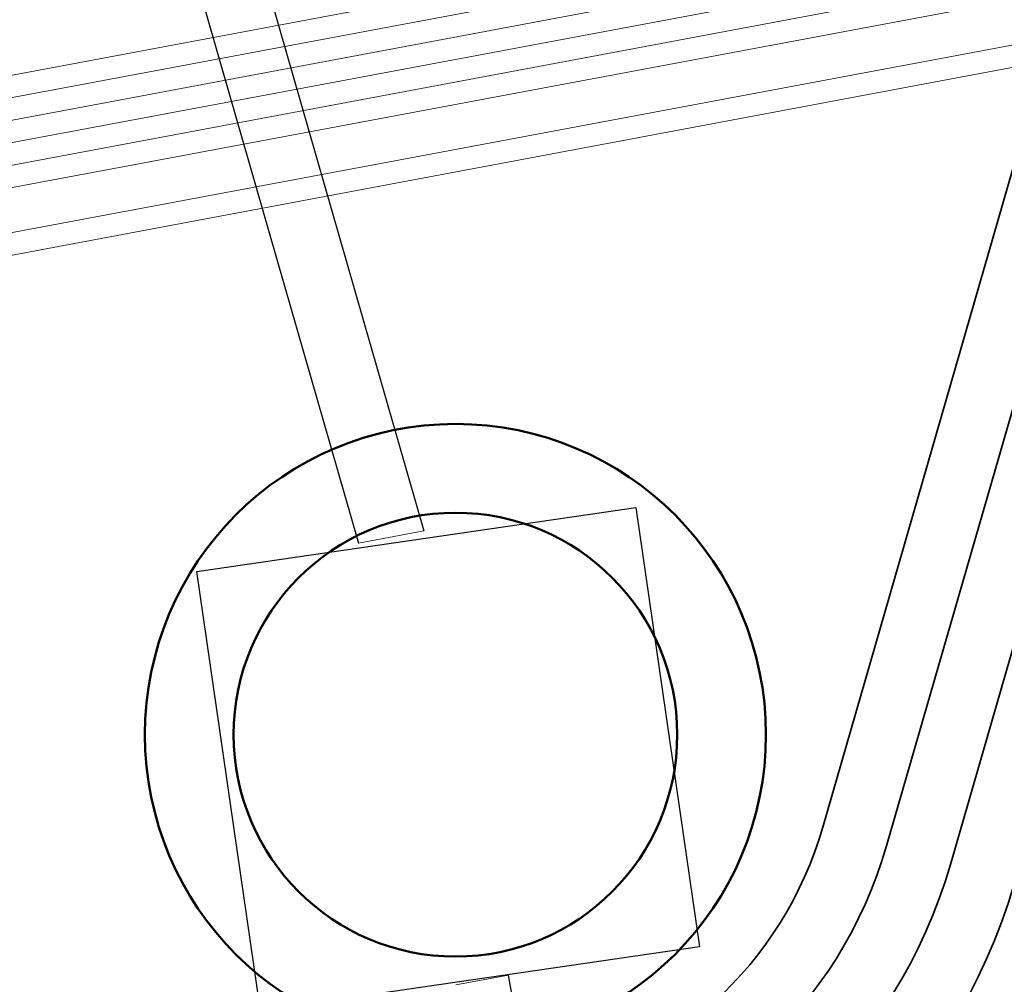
# Model space of a CAD drawing. Header units: metres. Extents: x -502 to 161, y -108 to 174.
# Tile 354 of 656: x -146.24 to -144.02, y -34.16 to -31.98. Entities that reach past the tile are written whole.
import ezdxf

# ---------------------------------------------------------------- set-up
doc = ezdxf.new("R2010")
doc.units = ezdxf.units.M
doc.header["$LTSCALE"] = 0.1
doc.linetypes.add('237', pattern=[93, 75, -18])
for name, color, linetype in [('BRI31-005.05-5p02-Koordinierung Lageplan 4. BA ZOB West 2022-06-15', 7, 'Continuous'), ('BRI31-005.06-5f07-Koordinierung Lageplan 4. BA ZOB Fernbusbahnh', 7, 'Continuous'), ('BRI32-005.02-5f05-Koordinierung Schemaplan 4 BA ZOB Teilbereich', 7, 'Continuous'), ('BRI32-005.03-5f06-Koordinierung Schemaplan 4 BA ZOB Teilbereich 2 Ost - Bahnhofsallee 2023-01-21', 7, 'Continuous')]:
    doc.layers.add(name, color=color, linetype=linetype)

msp = doc.modelspace()

# ---------------------------------------------------------------- linework, layer by layer
at = {"layer": 'BRI31-005.05-5p02-Koordinierung Lageplan 4. BA ZOB West 2022-06-15', "color": 7, "linetype": 'Continuous', "lineweight": 25, "transparency": 33554687}
for p, q in [((-146.8265, -27.9409), (-145.331, -33.1358)), ((-146.9739, -27.9686), (-145.4784, -33.1636)), ((-142.3213, -49.3447), (-145.1407, -34.1366))]:
    msp.add_line(p, q, dxfattribs=at)
at = {"layer": 'BRI31-005.05-5p02-Koordinierung Lageplan 4. BA ZOB West 2022-06-15', "color": 7, "linetype": 'Continuous', "lineweight": 13, "transparency": 33554687}
for p, q in [((-145.331, -33.1358), (-145.4784, -33.1636)), ((-145.2591, -34.1586), (-145.1407, -34.1366))]:
    msp.add_line(p, q, dxfattribs=at)
at = {"layer": 'BRI31-005.05-5p02-Koordinierung Lageplan 4. BA ZOB West 2022-06-15', "color": 7, "linetype": 'Continuous', "lineweight": 13, "transparency": 33554687, "flags": 128}
for points in [[(-61.4667, -16.5364), (-61.8967, -16.5874), (-64.8047, -17.0724), (-67.0677, -17.3534), (-81.2107, -19.8354), (-82.4137, -20.0454), (-83.9977, -20.3754), (-88.8717, -21.3944), (-93.5607, -22.0544), (-96.7847, -22.7254), (-98.7487, -23.1054), (-104.2927, -24.2564), (-104.8637, -24.3634), (-122.5617, -27.6464), (-126.0927, -28.3114), (-137.5747, -30.4814), (-151.2867, -33.0514), (-152.1117, -33.2054), (-156.9627, -34.1054), (-163.4867, -33.2114), (-174.4007, -31.5814), (-178.4277, -30.8814)], [(-61.4607, -16.5864), (-61.8897, -16.6374), (-64.7977, -17.1214), (-67.0607, -17.4024), (-81.2017, -19.8844), (-82.4047, -20.0944), (-83.9877, -20.4244), (-88.8627, -21.4434), (-93.5517, -22.1034), (-96.7747, -22.7744), (-98.7387, -23.1544), (-104.2827, -24.3054), (-104.8547, -24.4124), (-122.5527, -27.6954), (-126.0837, -28.3604), (-137.5657, -30.5304), (-151.2777, -33.1004), (-152.1027, -33.2544), (-156.9617, -34.1564), (-163.4937, -33.2604), (-174.4077, -31.6304), (-178.4347, -30.9304)], [(-178.4417, -30.9794), (-174.4147, -31.6794), (-163.5007, -33.3094), (-156.9607, -34.2074), (-152.0937, -33.3034), (-151.2687, -33.1494), (-137.5567, -30.5794), (-126.0747, -28.4094), (-122.5437, -27.7444), (-104.8457, -24.4614), (-104.2727, -24.3544), (-98.7287, -23.2034), (-96.7647, -22.8234), (-93.5427, -22.1524), (-88.8537, -21.4924), (-83.9777, -20.4734), (-82.3957, -20.1434), (-81.1927, -19.9334), (-67.0537, -17.4514), (-64.7907, -17.1704), (-61.8827, -16.6874), (-61.4547, -16.6364)], [(-61.4487, -16.6864), (-61.8757, -16.7374), (-64.7837, -17.2194), (-67.0467, -17.5004), (-81.1837, -19.9824), (-82.3867, -20.1924), (-83.9677, -20.5224), (-88.8447, -21.5414), (-93.5337, -22.2014), (-96.7547, -22.8724), (-98.7187, -23.2524), (-104.2627, -24.4034), (-104.8367, -24.5104), (-122.5347, -27.7934), (-126.0657, -28.4584), (-137.5477, -30.6284), (-151.2597, -33.1984), (-152.0847, -33.3524), (-156.9597, -34.2584), (-163.5077, -33.3584), (-174.4217, -31.7284), (-178.4487, -31.0284)], [(-178.4557, -31.0774), (-174.4287, -31.7774), (-163.5147, -33.4074), (-156.9587, -34.3094), (-152.0757, -33.4014), (-151.2507, -33.2474), (-137.5387, -30.6774), (-126.0567, -28.5074), (-122.5257, -27.8424), (-104.8277, -24.5594), (-104.2527, -24.4524), (-98.7087, -23.3014), (-96.7447, -22.9214), (-93.5247, -22.2504), (-88.8357, -21.5904), (-83.9577, -20.5714), (-82.3777, -20.2414), (-81.1747, -20.0314), (-67.0397, -17.5494), (-64.7767, -17.2684), (-61.8687, -16.7874), (-61.4427, -16.7364)], [(-178.4627, -31.1264), (-174.4357, -31.8264), (-163.5217, -33.4564), (-156.9577, -34.3604), (-152.0667, -33.4504), (-151.2417, -33.2964), (-137.5297, -30.7264), (-126.0477, -28.5564), (-122.5167, -27.8914), (-104.8187, -24.6084), (-104.2427, -24.5014), (-98.6987, -23.3504), (-96.7347, -22.9704), (-93.5157, -22.2994), (-88.8267, -21.6394), (-83.9477, -20.6204), (-82.3687, -20.2904), (-81.1657, -20.0804), (-67.0327, -17.5984), (-64.7697, -17.3174), (-61.8617, -16.8374), (-61.4367, -16.7864)], [(-96.7147, -23.0684), (-98.6787, -23.4484), (-104.2227, -24.5994), (-104.8007, -24.7064), (-122.4987, -27.9894), (-126.0287, -28.6544), (-137.5117, -30.8244), (-151.2237, -33.3944), (-152.0487, -33.5484), (-156.9557, -34.4624), (-163.5357, -33.5544), (-174.4497, -31.9244), (-178.4697, -31.1754)], [(-96.7047, -23.1184), (-98.6687, -23.4984), (-104.2127, -24.6474), (-104.7917, -24.7554), (-122.4897, -28.0384), (-126.0197, -28.7034), (-137.5027, -30.8734), (-151.2147, -33.4434), (-152.0397, -33.5974), (-156.9547, -34.5134), (-163.5427, -33.6034), (-174.4567, -31.9734), (-178.4767, -31.2244)]]:
    msp.add_lwpolyline(points, dxfattribs=at)
at = {"layer": 'BRI31-005.05-5p02-Koordinierung Lageplan 4. BA ZOB West 2022-06-15', "color": 1, "linetype": 'Continuous', "lineweight": 35, "true_color": 0xff0000, "transparency": 33554687, "flags": 128}
msp.add_lwpolyline([(-137.2574, -26.2978, 0.189316), (-138.1034, -26.0744), (-138.3208, -26.0998), (-138.7548, -26.168), (-139.6988, -26.3424), (-139.6988, -26.3424, -0.012282), (-140.4929, -26.469), (-140.4929, -26.469), (-140.4929, -26.469, 0.035278), (-141.2787, -26.6316), (-141.2787, -26.6316), (-141.2787, -26.6316, 0.259347), (-142.7958, -28.1387), (-142.7958, -28.1387), (-144.4322, -33.8038), (-144.4322, -33.8038, -0.283203), (-145.0916, -34.4036), (-145.0916, -34.4036), (-165.0561, -38.1635)], format="xyb", dxfattribs=at)
at = {"layer": 'BRI31-005.05-5p02-Koordinierung Lageplan 4. BA ZOB West 2022-06-15', "color": 190, "linetype": 'Continuous', "lineweight": 35, "true_color": 0x7f00ff, "transparency": 33554687, "flags": 128}
for points in [[(-139.648, -26.6177), (-139.648, -26.6177, -0.053243), (-140.4472, -26.6788), (-140.4472, -26.6788, 0.076316), (-141.238, -26.776), (-141.238, -26.776, 0.259347), (-142.6517, -28.1803), (-142.6517, -28.1803), (-144.2882, -33.8458), (-144.2882, -33.8458, -0.283081), (-145.0638, -34.5511), (-145.0638, -34.5511), (-165.0294, -38.3111), (-165.0294, -38.3111, -0.197363), (-167.2619, -37.8503), (-167.2619, -37.8503), (-169.8004, -36.1385, -0.055493), (-170.4502, -35.2596), (-170.4502, -35.2596, 0.113399), (-172.0525, -33.5455), (-172.0525, -33.5455), (-173.8355, -32.3432), (-178.5252, -31.4694)], [(-168.2276, -37.5367), (-166.7954, -38.5026), (-166.7954, -38.5026, 0.197363), (-166.0512, -38.6562), (-166.0512, -38.6562), (-145.0361, -34.6985, 0.28308), (-144.1441, -33.8875), (-142.5076, -28.2219, -0.282099), (-141.0406, -26.8833), (-139.648, -26.6177)]]:
    msp.add_lwpolyline(points, format="xyb", dxfattribs=at)
at = {"layer": 'BRI31-005.05-5p02-Koordinierung Lageplan 4. BA ZOB West 2022-06-15', "color": 3, "linetype": 'Continuous', "lineweight": 35, "true_color": 0x00ff00, "transparency": 33554687, "flags": 128}
msp.add_lwpolyline([(-168.3115, -37.6611), (-166.8792, -38.6269, 0.197363), (-166.0234, -38.8036), (-145.0083, -34.8459), (-145.0083, -34.8459, 0.283081), (-144, -33.9291), (-144, -33.9291), (-142.3635, -28.2635, -0.282465), (-141.01, -27.0302), (-139.6207, -26.7652)], format="xyb", dxfattribs=at)
at = {"layer": 'BRI31-005.05-5p02-Koordinierung Lageplan 4. BA ZOB West 2022-06-15', "color": 7, "linetype": 'Continuous', "lineweight": 35, "transparency": 33554687, "flags": 128}
for points in [[(-139.5935, -26.9127, 0.040362), (-140.5428, -27.1687), (-141.1533, -27.3778, 0.244369), (-142.0752, -28.3468), (-143.7117, -34.0123), (-143.7117, -34.0123, -0.28308), (-144.9528, -35.1407), (-144.9528, -35.1407), (-165.9679, -39.0984, -0.228993), (-167.1862, -38.769), (-167.7517, -38.2786), (-167.7517, -38.2786, 0.030266), (-168.3954, -37.7855), (-168.3954, -37.7855)], [(-168.3954, -37.7855), (-166.9631, -38.7513, 0.197363), (-165.9957, -38.951), (-144.9805, -34.9933, 0.283081), (-143.8558, -33.9707), (-142.2193, -28.3052, -0.282465), (-140.9819, -27.1775), (-139.5935, -26.9127)], [(-169.5248, -37.3857), (-167.1308, -39), (-167.1308, -39, 0.197363), (-165.9402, -39.2458), (-165.9402, -39.2458), (-144.925, -35.2881, 0.28308), (-143.5676, -34.054), (-141.9311, -28.3884), (-141.9311, -28.3884, -0.282465), (-140.9257, -27.4722), (-140.9257, -27.4722), (-140.6784, -27.425)]]:
    msp.add_lwpolyline(points, format="xyb", dxfattribs=at)
at = {"layer": 'BRI31-005.05-5p02-Koordinierung Lageplan 4. BA ZOB West 2022-06-15', "color": 3, "linetype": '237', "lineweight": 35, "true_color": 0x00ff00, "transparency": 33554687, "flags": 128}
msp.add_lwpolyline([(-140.6512, -27.5725), (-140.8976, -27.6195), (-140.8976, -27.6195, 0.282465), (-141.787, -28.43), (-141.787, -28.43), (-143.4235, -34.0956), (-143.4235, -34.0956, -0.283081), (-144.8973, -35.4355), (-144.8973, -35.4355), (-165.9124, -39.3932, -0.197363), (-167.2147, -39.1244)], format="xyb", dxfattribs=at)
at = {"layer": 'BRI31-005.05-5p02-Koordinierung Lageplan 4. BA ZOB West 2022-06-15', "color": 7, "linetype": '237', "lineweight": 35, "transparency": 33554687, "flags": 128}
msp.add_lwpolyline([(-140.6239, -27.72), (-140.8695, -27.7669, 0.282465), (-141.6429, -28.4717), (-143.2794, -34.1372), (-143.2794, -34.1372, -0.28308), (-144.8695, -35.5829), (-144.8695, -35.5829), (-165.8846, -39.5406), (-165.8846, -39.5406, -0.197363), (-167.2986, -39.2488), (-167.2986, -39.2488)], format="xyb", dxfattribs=at)
at = {"layer": 'BRI31-005.05-5p02-Koordinierung Lageplan 4. BA ZOB West 2022-06-15', "color": 7, "linetype": 'Continuous', "lineweight": 25, "transparency": 33554687, "flags": 128}
msp.add_lwpolyline([(-144.8538, -33.0837), (-144.7099, -34.0733), (-145.6995, -34.2172), (-145.8434, -33.2276), (-144.8538, -33.0837), (-144.8538, -33.0837)], dxfattribs=at)
at = {"layer": 'BRI31-005.05-5p02-Koordinierung Lageplan 4. BA ZOB West 2022-06-15', "color": 191, "linetype": 'Continuous', "lineweight": 50, "true_color": 0xbf7fff, "transparency": 33554687}
for radius in [0.7, 0.5]:
    msp.add_circle((-145.2601, -33.5951), radius, dxfattribs=at)
at = {"layer": 'BRI31-005.06-5f07-Koordinierung Lageplan 4. BA ZOB Fernbusbahnh', "color": 7, "linetype": 'Continuous', "lineweight": 9, "transparency": 33554687, "flags": 128}
for points in [[(-61.4667, -16.5364), (-61.8967, -16.5874), (-64.8047, -17.0724), (-67.0677, -17.3534), (-81.2107, -19.8354), (-82.4137, -20.0454), (-83.9977, -20.3754), (-88.8717, -21.3944), (-93.5607, -22.0544), (-96.7847, -22.7254), (-98.7487, -23.1054), (-104.2927, -24.2564), (-104.8637, -24.3634), (-122.5617, -27.6464), (-126.0927, -28.3114), (-137.5747, -30.4814), (-151.2867, -33.0514), (-152.1117, -33.2054), (-156.9627, -34.1054), (-163.4867, -33.2114), (-174.4007, -31.5814), (-178.4277, -30.8814)], [(-61.4607, -16.5864), (-61.8897, -16.6374), (-64.7977, -17.1214), (-67.0607, -17.4024), (-81.2017, -19.8844), (-82.4047, -20.0944), (-83.9877, -20.4244), (-88.8627, -21.4434), (-93.5517, -22.1034), (-96.7747, -22.7744), (-98.7387, -23.1544), (-104.2827, -24.3054), (-104.8547, -24.4124), (-122.5527, -27.6954), (-126.0837, -28.3604), (-137.5657, -30.5304), (-151.2777, -33.1004), (-152.1027, -33.2544), (-156.9617, -34.1564), (-163.4937, -33.2604), (-174.4077, -31.6304), (-178.4347, -30.9304)], [(-178.4417, -30.9794), (-174.4147, -31.6794), (-163.5007, -33.3094), (-156.9607, -34.2074), (-152.0937, -33.3034), (-151.2687, -33.1494), (-137.5567, -30.5794), (-126.0747, -28.4094), (-122.5437, -27.7444), (-104.8457, -24.4614), (-104.2727, -24.3544), (-98.7287, -23.2034), (-96.7647, -22.8234), (-93.5427, -22.1524), (-88.8537, -21.4924), (-83.9777, -20.4734), (-82.3957, -20.1434), (-81.1927, -19.9334), (-67.0537, -17.4514), (-64.7907, -17.1704), (-61.8827, -16.6874), (-61.4547, -16.6364)], [(-61.4487, -16.6864), (-61.8757, -16.7374), (-64.7837, -17.2194), (-67.0467, -17.5004), (-81.1837, -19.9824), (-82.3867, -20.1924), (-83.9677, -20.5224), (-88.8447, -21.5414), (-93.5337, -22.2014), (-96.7547, -22.8724), (-98.7187, -23.2524), (-104.2627, -24.4034), (-104.8367, -24.5104), (-122.5347, -27.7934), (-126.0657, -28.4584), (-137.5477, -30.6284), (-151.2597, -33.1984), (-152.0847, -33.3524), (-156.9597, -34.2584), (-163.5077, -33.3584), (-174.4217, -31.7284), (-178.4487, -31.0284)], [(-178.4557, -31.0774), (-174.4287, -31.7774), (-163.5147, -33.4074), (-156.9587, -34.3094), (-152.0757, -33.4014), (-151.2507, -33.2474), (-137.5387, -30.6774), (-126.0567, -28.5074), (-122.5257, -27.8424), (-104.8277, -24.5594), (-104.2527, -24.4524), (-98.7087, -23.3014), (-96.7447, -22.9214), (-93.5247, -22.2504), (-88.8357, -21.5904), (-83.9577, -20.5714), (-82.3777, -20.2414), (-81.1747, -20.0314), (-67.0397, -17.5494), (-64.7767, -17.2684), (-61.8687, -16.7874), (-61.4427, -16.7364)], [(-178.4627, -31.1264), (-174.4357, -31.8264), (-163.5217, -33.4564), (-156.9577, -34.3604), (-152.0667, -33.4504), (-151.2417, -33.2964), (-137.5297, -30.7264), (-126.0477, -28.5564), (-122.5167, -27.8914), (-104.8187, -24.6084), (-104.2427, -24.5014), (-98.6987, -23.3504), (-96.7347, -22.9704), (-93.5157, -22.2994), (-88.8267, -21.6394), (-83.9477, -20.6204), (-82.3687, -20.2904), (-81.1657, -20.0804), (-67.0327, -17.5984), (-64.7697, -17.3174), (-61.8617, -16.8374), (-61.4367, -16.7864)], [(-96.7147, -23.0684), (-98.6787, -23.4484), (-104.2227, -24.5994), (-104.8007, -24.7064), (-122.4987, -27.9894), (-126.0287, -28.6544), (-137.5117, -30.8244), (-151.2237, -33.3944), (-152.0487, -33.5484), (-156.9557, -34.4624), (-163.5357, -33.5544), (-174.4497, -31.9244), (-178.4697, -31.1754)], [(-96.7047, -23.1184), (-98.6687, -23.4984), (-104.2127, -24.6474), (-104.7917, -24.7554), (-122.4897, -28.0384), (-126.0197, -28.7034), (-137.5027, -30.8734), (-151.2147, -33.4434), (-152.0397, -33.5974), (-156.9547, -34.5134), (-163.5427, -33.6034), (-174.4567, -31.9734), (-178.4767, -31.2244)]]:
    msp.add_lwpolyline(points, dxfattribs=at)
at = {"layer": 'BRI31-005.06-5f07-Koordinierung Lageplan 4. BA ZOB Fernbusbahnh', "color": 1, "linetype": 'Continuous', "lineweight": 30, "true_color": 0xff0000, "transparency": 33554687, "flags": 128}
msp.add_lwpolyline([(-137.2574, -26.2978, 0.189316), (-138.1034, -26.0744), (-138.3208, -26.0998), (-138.7548, -26.168), (-139.6988, -26.3424), (-139.6988, -26.3424, -0.012282), (-140.4929, -26.469), (-140.4929, -26.469), (-140.4929, -26.469, 0.035278), (-141.2787, -26.6316), (-141.2787, -26.6316), (-141.2787, -26.6316, 0.259347), (-142.7958, -28.1387), (-142.7958, -28.1387), (-144.4322, -33.8038), (-144.4322, -33.8038, -0.283203), (-145.0916, -34.4036), (-145.0916, -34.4036), (-165.0561, -38.1635)], format="xyb", dxfattribs=at)
at = {"layer": 'BRI31-005.06-5f07-Koordinierung Lageplan 4. BA ZOB Fernbusbahnh', "color": 190, "linetype": 'Continuous', "lineweight": 30, "true_color": 0x7f00ff, "transparency": 33554687, "flags": 128}
msp.add_lwpolyline([(-139.648, -26.6177), (-139.648, -26.6177, -0.053243), (-140.4472, -26.6788), (-140.4472, -26.6788, 0.076316), (-141.238, -26.776), (-141.238, -26.776, 0.259347), (-142.6517, -28.1803), (-142.6517, -28.1803), (-144.2882, -33.8458), (-144.2882, -33.8458, -0.283081), (-145.0638, -34.5511), (-145.0638, -34.5511), (-165.0294, -38.3111), (-165.0294, -38.3111, -0.197363), (-167.2619, -37.8503), (-167.2619, -37.8503), (-169.8004, -36.1385, -0.055493), (-170.4502, -35.2596), (-170.4502, -35.2596, 0.113399), (-172.0525, -33.5455), (-172.0525, -33.5455), (-173.8355, -32.3432), (-178.5252, -31.4694)], format="xyb", dxfattribs=at)
at = {"layer": 'BRI32-005.02-5f05-Koordinierung Schemaplan 4 BA ZOB Teilbereich', "color": 7, "linetype": 'Continuous', "lineweight": 13, "transparency": 33554687, "flags": 128}
for points in [[(-96.7147, -23.0684), (-98.6787, -23.4484), (-104.2227, -24.5994), (-104.8007, -24.7064), (-122.4987, -27.9894), (-126.0287, -28.6544), (-137.5117, -30.8244), (-151.2237, -33.3944), (-152.0487, -33.5484), (-156.9557, -34.4624), (-163.5357, -33.5544), (-174.4497, -31.9244), (-178.4697, -31.1754)], [(-96.7047, -23.1184), (-98.6687, -23.4984), (-104.2127, -24.6474), (-104.7917, -24.7554), (-122.4897, -28.0384), (-126.0197, -28.7034), (-137.5027, -30.8734), (-151.2147, -33.4434), (-152.0397, -33.5974), (-156.9547, -34.5134), (-163.5427, -33.6034), (-174.4567, -31.9734), (-178.4767, -31.2244)]]:
    msp.add_lwpolyline(points, dxfattribs=at)
at = {"layer": 'BRI32-005.03-5f06-Koordinierung Schemaplan 4 BA ZOB Teilbereich 2 Ost - Bahnhofsallee 2023-01-21', "color": 7, "linetype": 'Continuous', "lineweight": 9, "transparency": 33554687, "flags": 128}
for points in [[(-61.4667, -16.5364), (-61.8967, -16.5874), (-64.8047, -17.0724), (-67.0677, -17.3534), (-81.2107, -19.8354), (-82.4137, -20.0454), (-83.9977, -20.3754), (-88.8717, -21.3944), (-93.5607, -22.0544), (-96.7847, -22.7254), (-98.7487, -23.1054), (-104.2927, -24.2564), (-104.8637, -24.3634), (-122.5617, -27.6464), (-126.0927, -28.3114), (-137.5747, -30.4814), (-151.2867, -33.0514), (-152.1117, -33.2054), (-156.9627, -34.1054), (-163.4867, -33.2114), (-174.4007, -31.5814), (-178.4277, -30.8814)], [(-61.4607, -16.5864), (-61.8897, -16.6374), (-64.7977, -17.1214), (-67.0607, -17.4024), (-81.2017, -19.8844), (-82.4047, -20.0944), (-83.9877, -20.4244), (-88.8627, -21.4434), (-93.5517, -22.1034), (-96.7747, -22.7744), (-98.7387, -23.1544), (-104.2827, -24.3054), (-104.8547, -24.4124), (-122.5527, -27.6954), (-126.0837, -28.3604), (-137.5657, -30.5304), (-151.2777, -33.1004), (-152.1027, -33.2544), (-156.9617, -34.1564), (-163.4937, -33.2604), (-174.4077, -31.6304), (-178.4347, -30.9304)], [(-178.4417, -30.9794), (-174.4147, -31.6794), (-163.5007, -33.3094), (-156.9607, -34.2074), (-152.0937, -33.3034), (-151.2687, -33.1494), (-137.5567, -30.5794), (-126.0747, -28.4094), (-122.5437, -27.7444), (-104.8457, -24.4614), (-104.2727, -24.3544), (-98.7287, -23.2034), (-96.7647, -22.8234), (-93.5427, -22.1524), (-88.8537, -21.4924), (-83.9777, -20.4734), (-82.3957, -20.1434), (-81.1927, -19.9334), (-67.0537, -17.4514), (-64.7907, -17.1704), (-61.8827, -16.6874), (-61.4547, -16.6364)], [(-61.4487, -16.6864), (-61.8757, -16.7374), (-64.7837, -17.2194), (-67.0467, -17.5004), (-81.1837, -19.9824), (-82.3867, -20.1924), (-83.9677, -20.5224), (-88.8447, -21.5414), (-93.5337, -22.2014), (-96.7547, -22.8724), (-98.7187, -23.2524), (-104.2627, -24.4034), (-104.8367, -24.5104), (-122.5347, -27.7934), (-126.0657, -28.4584), (-137.5477, -30.6284), (-151.2597, -33.1984), (-152.0847, -33.3524), (-156.9597, -34.2584), (-163.5077, -33.3584), (-174.4217, -31.7284), (-178.4487, -31.0284)], [(-178.4557, -31.0774), (-174.4287, -31.7774), (-163.5147, -33.4074), (-156.9587, -34.3094), (-152.0757, -33.4014), (-151.2507, -33.2474), (-137.5387, -30.6774), (-126.0567, -28.5074), (-122.5257, -27.8424), (-104.8277, -24.5594), (-104.2527, -24.4524), (-98.7087, -23.3014), (-96.7447, -22.9214), (-93.5247, -22.2504), (-88.8357, -21.5904), (-83.9577, -20.5714), (-82.3777, -20.2414), (-81.1747, -20.0314), (-67.0397, -17.5494), (-64.7767, -17.2684), (-61.8687, -16.7874), (-61.4427, -16.7364)], [(-178.4627, -31.1264), (-174.4357, -31.8264), (-163.5217, -33.4564), (-156.9577, -34.3604), (-152.0667, -33.4504), (-151.2417, -33.2964), (-137.5297, -30.7264), (-126.0477, -28.5564), (-122.5167, -27.8914), (-104.8187, -24.6084), (-104.2427, -24.5014), (-98.6987, -23.3504), (-96.7347, -22.9704), (-93.5157, -22.2994), (-88.8267, -21.6394), (-83.9477, -20.6204), (-82.3687, -20.2904), (-81.1657, -20.0804), (-67.0327, -17.5984), (-64.7697, -17.3174), (-61.8617, -16.8374), (-61.4367, -16.7864)], [(-96.7147, -23.0684), (-98.6787, -23.4484), (-104.2227, -24.5994), (-104.8007, -24.7064), (-122.4987, -27.9894), (-126.0287, -28.6544), (-137.5117, -30.8244), (-151.2237, -33.3944), (-152.0487, -33.5484), (-156.9557, -34.4624), (-163.5357, -33.5544), (-174.4497, -31.9244), (-178.4697, -31.1754)], [(-96.7047, -23.1184), (-98.6687, -23.4984), (-104.2127, -24.6474), (-104.7917, -24.7554), (-122.4897, -28.0384), (-126.0197, -28.7034), (-137.5027, -30.8734), (-151.2147, -33.4434), (-152.0397, -33.5974), (-156.9547, -34.5134), (-163.5427, -33.6034), (-174.4567, -31.9734), (-178.4767, -31.2244)]]:
    msp.add_lwpolyline(points, dxfattribs=at)
at = {"layer": 'BRI32-005.03-5f06-Koordinierung Schemaplan 4 BA ZOB Teilbereich 2 Ost - Bahnhofsallee 2023-01-21', "color": 1, "linetype": 'Continuous', "lineweight": 30, "true_color": 0xff0000, "transparency": 33554687, "flags": 128}
msp.add_lwpolyline([(-137.2574, -26.2978, 0.189316), (-138.1034, -26.0744), (-138.3208, -26.0998), (-138.7548, -26.168), (-139.6988, -26.3424), (-139.6988, -26.3424, -0.012282), (-140.4929, -26.469), (-140.4929, -26.469), (-140.4929, -26.469, 0.035278), (-141.2787, -26.6316), (-141.2787, -26.6316), (-141.2787, -26.6316, 0.259347), (-142.7958, -28.1387), (-142.7958, -28.1387), (-144.4322, -33.8038), (-144.4322, -33.8038, -0.283203), (-145.0916, -34.4036), (-145.0916, -34.4036), (-165.0561, -38.1635)], format="xyb", dxfattribs=at)

doc.saveas('drawing.dxf')
